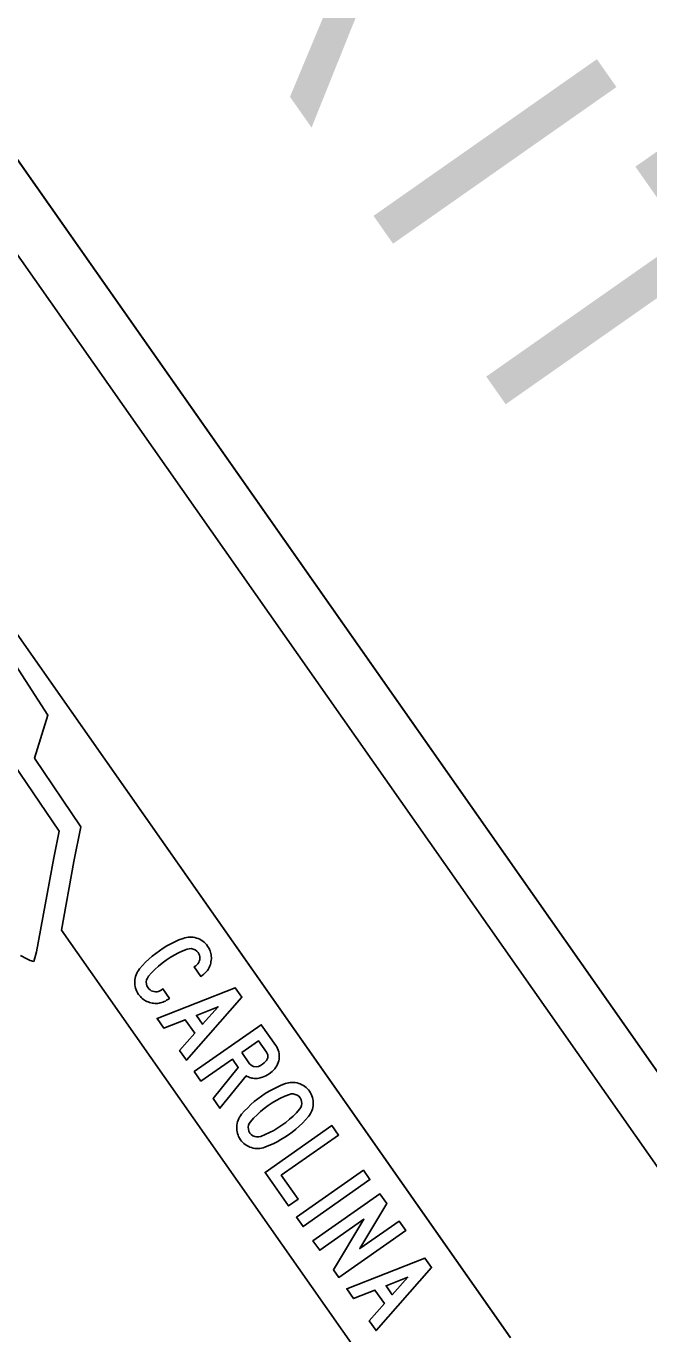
# Model space of a CAD drawing. Extents: x 1581789 to 1622364, y 1043167 to 1103486.
# Drawn here: x 1606243.64 to 1606251.24, y 1090294.56 to 1090310.54 of the extents above; entities that cross this region are included whole.
import ezdxf

# ---------------------------------------------------------------- set-up
doc = ezdxf.new("R2010")
doc.units = 0
doc.layers.add('RD_PD_PatLn2', color=7, linetype='Continuous')

msp = doc.modelspace()

# ---------------------------------------------------------------- linework, layer by layer
at = {"layer": 'RD_PD_PatLn2'}
for p, q in [((1606249.548, 1090294.525), (1606238.931, 1090309.663)), ((1606249.554, 1090294.517), (1606238.936, 1090309.655)), ((1606244.039, 1090300.706), (1606243.405, 1090301.645)), ((1606243.975, 1090300.381), (1606244.039, 1090300.706)), ((1606243.764, 1090299.232), (1606243.975, 1090300.381)), ((1606243.567, 1090299.187), (1606243.645, 1090299.148)), ((1606243.645, 1090299.148), (1606243.686, 1090299.126)), ((1606243.686, 1090299.126), (1606243.731, 1090299.116)), ((1606243.731, 1090299.116), (1606243.764, 1090299.232))]:
    msp.add_line(p, q, dxfattribs=at)
for points in [[(1606201.994, 1090305.436), (1606233.003, 1090261.227), (1606262.476, 1090281.9), (1606231.467, 1090326.109), (1606201.994, 1090305.436), (1606201.994, 1090305.436)], [(1606233.764, 1090322.834), (1606260.179, 1090285.174)], [(1606259.633, 1090284.792), (1606233.218, 1090322.451)], [(1606239.506, 1090314.647), (1606260.179, 1090285.174), (1606268.366, 1090290.917), (1606247.693, 1090320.39), (1606239.506, 1090314.647), (1606239.506, 1090314.647)], [(1606237.592, 1090308.724), (1606241.515, 1090303.137), (1606241.546, 1090303.175), (1606241.457, 1090303.395), (1606241.525, 1090303.513), (1606241.501, 1090303.618), (1606241.514, 1090303.774), (1606241.702, 1090303.983), (1606242.308, 1090303.94), (1606242.888, 1090303.53), (1606242.996, 1090303.522), (1606243.901, 1090302.125), (1606243.739, 1090301.598), (1606244.305, 1090300.759), (1606244.22, 1090300.334), (1606244.067, 1090299.498), (1606248.213, 1090293.588)], [(1606245.387, 1090298.664), (1606245.366, 1090298.649), (1606245.352, 1090298.64), (1606245.337, 1090298.631), (1606245.322, 1090298.624), (1606245.306, 1090298.617), (1606245.291, 1090298.612), (1606245.275, 1090298.608), (1606245.259, 1090298.605), (1606245.243, 1090298.603), (1606245.226, 1090298.602), (1606245.209, 1090298.603), (1606245.192, 1090298.604), (1606245.175, 1090298.607), (1606245.158, 1090298.61), (1606245.142, 1090298.615), (1606245.126, 1090298.62), (1606245.11, 1090298.626), (1606245.095, 1090298.634), (1606245.081, 1090298.642), (1606245.068, 1090298.651), (1606245.055, 1090298.662), (1606245.042, 1090298.673), (1606245.031, 1090298.685), (1606245.019, 1090298.698), (1606245.009, 1090298.712), (1606244.997, 1090298.73), (1606244.988, 1090298.749), (1606244.979, 1090298.768), (1606244.972, 1090298.787), (1606244.968, 1090298.807), (1606244.964, 1090298.827), (1606244.963, 1090298.848), (1606244.963, 1090298.87), (1606244.965, 1090298.891), (1606244.968, 1090298.912), (1606244.973, 1090298.932), (1606244.98, 1090298.951), (1606244.988, 1090298.97), (1606244.997, 1090298.988), (1606245.009, 1090299.006), (1606245.022, 1090299.023), (1606245.058, 1090299.064), (1606245.095, 1090299.104), (1606245.135, 1090299.142), (1606245.176, 1090299.178), (1606245.219, 1090299.212), (1606245.264, 1090299.245), (1606245.31, 1090299.276), (1606245.356, 1090299.304), (1606245.404, 1090299.33), (1606245.453, 1090299.355), (1606245.503, 1090299.377), (1606245.554, 1090299.397), (1606245.574, 1090299.404), (1606245.595, 1090299.408), (1606245.615, 1090299.411), (1606245.636, 1090299.413), (1606245.656, 1090299.412), (1606245.677, 1090299.41), (1606245.697, 1090299.406), (1606245.718, 1090299.401), (1606245.738, 1090299.394), (1606245.757, 1090299.385), (1606245.776, 1090299.375), (1606245.793, 1090299.364), (1606245.809, 1090299.351), (1606245.824, 1090299.337), (1606245.839, 1090299.32), (1606245.852, 1090299.303), (1606245.861, 1090299.289), (1606245.87, 1090299.274), (1606245.877, 1090299.259), (1606245.884, 1090299.243), (1606245.889, 1090299.227), (1606245.893, 1090299.212), (1606245.896, 1090299.195), (1606245.898, 1090299.179), (1606245.899, 1090299.162), (1606245.899, 1090299.146), (1606245.897, 1090299.129), (1606245.894, 1090299.111), (1606245.891, 1090299.094), (1606245.887, 1090299.078), (1606245.881, 1090299.062), (1606245.875, 1090299.047), (1606245.867, 1090299.032), (1606245.859, 1090299.018), (1606245.85, 1090299.004), (1606245.84, 1090298.991), (1606245.828, 1090298.979), (1606245.816, 1090298.967), (1606245.803, 1090298.956), (1606245.789, 1090298.946), (1606245.769, 1090298.932), (1606245.688, 1090299.047), (1606245.708, 1090299.062), (1606245.723, 1090299.073), (1606245.735, 1090299.087), (1606245.744, 1090299.102)], [(1606245.744, 1090299.102), (1606245.751, 1090299.118), (1606245.756, 1090299.136), (1606245.758, 1090299.155), (1606245.757, 1090299.173), (1606245.753, 1090299.19), (1606245.747, 1090299.207), (1606245.737, 1090299.223), (1606245.72, 1090299.242), (1606245.701, 1090299.256), (1606245.677, 1090299.266), (1606245.652, 1090299.271), (1606245.628, 1090299.27), (1606245.603, 1090299.264), (1606245.549, 1090299.243), (1606245.496, 1090299.219), (1606245.445, 1090299.192), (1606245.395, 1090299.162), (1606245.346, 1090299.13), (1606245.298, 1090299.094), (1606245.253, 1090299.057), (1606245.21, 1090299.018), (1606245.169, 1090298.976), (1606245.131, 1090298.933), (1606245.117, 1090298.912), (1606245.108, 1090298.889), (1606245.104, 1090298.864), (1606245.106, 1090298.839), (1606245.112, 1090298.816), (1606245.125, 1090298.794), (1606245.136, 1090298.779), (1606245.15, 1090298.767), (1606245.165, 1090298.757), (1606245.181, 1090298.75), (1606245.199, 1090298.746), (1606245.218, 1090298.744), (1606245.236, 1090298.745), (1606245.253, 1090298.749), (1606245.269, 1090298.756), (1606245.285, 1090298.765), (1606245.306, 1090298.779), (1606245.387, 1090298.664), (1606245.387, 1090298.664)], [(1606245.593, 1090297.907), (1606245.51, 1090298.026), (1606245.695, 1090298.238), (1606245.58, 1090298.402), (1606245.318, 1090298.299), (1606245.235, 1090298.418), (1606246.191, 1090298.794), (1606246.272, 1090298.679), (1606245.593, 1090297.907), (1606245.593, 1090297.907)], [(1606245.792, 1090298.347), (1606245.98, 1090298.561), (1606245.715, 1090298.455), (1606245.792, 1090298.347), (1606245.792, 1090298.347)], [(1606246.004, 1090297.321), (1606245.921, 1090297.441), (1606246.226, 1090297.82), (1606246.155, 1090297.922), (1606245.771, 1090297.653), (1606245.69, 1090297.769), (1606246.508, 1090298.342), (1606246.685, 1090298.089), (1606246.697, 1090298.07), (1606246.707, 1090298.05), (1606246.716, 1090298.03), (1606246.722, 1090298.009), (1606246.726, 1090297.988), (1606246.728, 1090297.966), (1606246.727, 1090297.943), (1606246.725, 1090297.921), (1606246.721, 1090297.899), (1606246.715, 1090297.879), (1606246.707, 1090297.859), (1606246.697, 1090297.84), (1606246.685, 1090297.822), (1606246.672, 1090297.804), (1606246.64, 1090297.771), (1606246.604, 1090297.742), (1606246.565, 1090297.718), (1606246.523, 1090297.7), (1606246.508, 1090297.695), (1606246.494, 1090297.691), (1606246.479, 1090297.688), (1606246.464, 1090297.686), (1606246.45, 1090297.685), (1606246.436, 1090297.684), (1606246.421, 1090297.685), (1606246.407, 1090297.687), (1606246.393, 1090297.69), (1606246.379, 1090297.693), (1606246.365, 1090297.698), (1606246.351, 1090297.704), (1606246.337, 1090297.711), (1606246.324, 1090297.718), (1606246.004, 1090297.321), (1606246.004, 1090297.321)], [(1606246.269, 1090298.002), (1606246.365, 1090297.865), (1606246.379, 1090297.85), (1606246.395, 1090297.838), (1606246.414, 1090297.83), (1606246.445, 1090297.826), (1606246.474, 1090297.832), (1606246.499, 1090297.843), (1606246.523, 1090297.858), (1606246.545, 1090297.875), (1606246.565, 1090297.895), (1606246.571, 1090297.904), (1606246.577, 1090297.912), (1606246.581, 1090297.921), (1606246.585, 1090297.929), (1606246.587, 1090297.938), (1606246.589, 1090297.946), (1606246.589, 1090297.955), (1606246.588, 1090297.964), (1606246.587, 1090297.973), (1606246.584, 1090297.981), (1606246.58, 1090297.99), (1606246.575, 1090297.999), (1606246.57, 1090298.008), (1606246.473, 1090298.146), (1606246.269, 1090298.002), (1606246.269, 1090298.002)], [(1606246.841, 1090296.997), (1606246.796, 1090296.966), (1606246.749, 1090296.938), (1606246.701, 1090296.911), (1606246.652, 1090296.887), (1606246.602, 1090296.865), (1606246.55, 1090296.845), (1606246.53, 1090296.838), (1606246.51, 1090296.833), (1606246.49, 1090296.831), (1606246.469, 1090296.829), (1606246.449, 1090296.829), (1606246.428, 1090296.831), (1606246.408, 1090296.835), (1606246.387, 1090296.84), (1606246.367, 1090296.847), (1606246.348, 1090296.856), (1606246.33, 1090296.866), (1606246.313, 1090296.877), (1606246.296, 1090296.89), (1606246.281, 1090296.904), (1606246.267, 1090296.92), (1606246.254, 1090296.937), (1606246.242, 1090296.955), (1606246.232, 1090296.974), (1606246.224, 1090296.993), (1606246.218, 1090297.012), (1606246.213, 1090297.032), (1606246.21, 1090297.053), (1606246.208, 1090297.074), (1606246.209, 1090297.095), (1606246.21, 1090297.116), (1606246.214, 1090297.137), (1606246.219, 1090297.157), (1606246.225, 1090297.176), (1606246.233, 1090297.195), (1606246.243, 1090297.213), (1606246.255, 1090297.23), (1606246.267, 1090297.247), (1606246.304, 1090297.288), (1606246.342, 1090297.328), (1606246.382, 1090297.366), (1606246.423, 1090297.402), (1606246.466, 1090297.437), (1606246.51, 1090297.469), (1606246.556, 1090297.5), (1606246.603, 1090297.529), (1606246.652, 1090297.556), (1606246.701, 1090297.58), (1606246.751, 1090297.602), (1606246.803, 1090297.622), (1606246.823, 1090297.629), (1606246.843, 1090297.633), (1606246.863, 1090297.636), (1606246.883, 1090297.637), (1606246.904, 1090297.636), (1606246.924, 1090297.634), (1606246.945, 1090297.63), (1606246.965, 1090297.625), (1606246.985, 1090297.618), (1606247.004, 1090297.609), (1606247.022, 1090297.599), (1606247.039, 1090297.588), (1606247.055, 1090297.575), (1606247.07, 1090297.561), (1606247.084, 1090297.545), (1606247.097, 1090297.528), (1606247.108, 1090297.51), (1606247.118, 1090297.492), (1606247.127, 1090297.473), (1606247.133, 1090297.454), (1606247.138, 1090297.434), (1606247.141, 1090297.414), (1606247.143, 1090297.393), (1606247.143, 1090297.372), (1606247.141, 1090297.351), (1606247.138, 1090297.33), (1606247.133, 1090297.31), (1606247.127, 1090297.291), (1606247.119, 1090297.273), (1606247.109, 1090297.255), (1606247.098, 1090297.238), (1606247.085, 1090297.221), (1606247.049, 1090297.18), (1606247.012, 1090297.14), (1606246.972, 1090297.102), (1606246.93, 1090297.065), (1606246.887, 1090297.03), (1606246.841, 1090296.997), (1606246.841, 1090296.997)], [(1606246.761, 1090297.113), (1606246.809, 1090297.148), (1606246.854, 1090297.186), (1606246.898, 1090297.225), (1606246.938, 1090297.267), (1606246.977, 1090297.311), (1606246.991, 1090297.331), (1606246.999, 1090297.353), (1606247.003, 1090297.378), (1606247.001, 1090297.403), (1606246.994, 1090297.426), (1606246.982, 1090297.448), (1606246.966, 1090297.467), (1606246.946, 1090297.481), (1606246.923, 1090297.491), (1606246.899, 1090297.496), (1606246.875, 1090297.496), (1606246.851, 1090297.489), (1606246.796, 1090297.468), (1606246.743, 1090297.444), (1606246.691, 1090297.416), (1606246.641, 1090297.386), (1606246.591, 1090297.354), (1606246.544, 1090297.319), (1606246.499, 1090297.282), (1606246.456, 1090297.242), (1606246.415, 1090297.201), (1606246.376, 1090297.157), (1606246.362, 1090297.136), (1606246.354, 1090297.113), (1606246.35, 1090297.089), (1606246.351, 1090297.064), (1606246.358, 1090297.04), (1606246.37, 1090297.018), (1606246.386, 1090296.999), (1606246.406, 1090296.985), (1606246.429, 1090296.975), (1606246.453, 1090296.97), (1606246.477, 1090296.971), (1606246.501, 1090296.977), (1606246.556, 1090296.999), (1606246.609, 1090297.023), (1606246.661, 1090297.05), (1606246.712, 1090297.08), (1606246.761, 1090297.113), (1606246.761, 1090297.113)], [(1606246.842, 1090296.128), (1606246.555, 1090296.537), (1606247.372, 1090297.11), (1606247.453, 1090296.994), (1606246.752, 1090296.502), (1606246.957, 1090296.209), (1606246.842, 1090296.128), (1606246.842, 1090296.128)], [(1606247.019, 1090295.875), (1606246.938, 1090295.99), (1606247.756, 1090296.563), (1606247.836, 1090296.449), (1606247.019, 1090295.875), (1606247.019, 1090295.875)], [(1606247.454, 1090295.254), (1606247.39, 1090295.345), (1606247.763, 1090295.965), (1606247.222, 1090295.586), (1606247.14, 1090295.702), (1606247.958, 1090296.275), (1606248.041, 1090296.157), (1606247.712, 1090295.607), (1606248.191, 1090295.943), (1606248.272, 1090295.827), (1606247.454, 1090295.254), (1606247.454, 1090295.254)], [(1606247.91, 1090294.604), (1606247.827, 1090294.723), (1606248.012, 1090294.934), (1606247.897, 1090295.099), (1606247.635, 1090294.996), (1606247.552, 1090295.115), (1606248.508, 1090295.491), (1606248.589, 1090295.376), (1606247.91, 1090294.604), (1606247.91, 1090294.604)], [(1606248.109, 1090295.043), (1606248.297, 1090295.257), (1606248.032, 1090295.152), (1606248.109, 1090295.043), (1606248.109, 1090295.043)]]:
    msp.add_lwpolyline(points, dxfattribs=at)

# ---------------------------------------------------------------- texts
for s, p in [('X', (1606245.469, 1090311.66)), ('I', (1606247.643, 1090308.561)), ('T', (1606248.594, 1090307.205))]:
    msp.add_text(s, height=3.333, rotation=305.0468, dxfattribs=at).set_placement(p)

doc.saveas('drawing.dxf')
